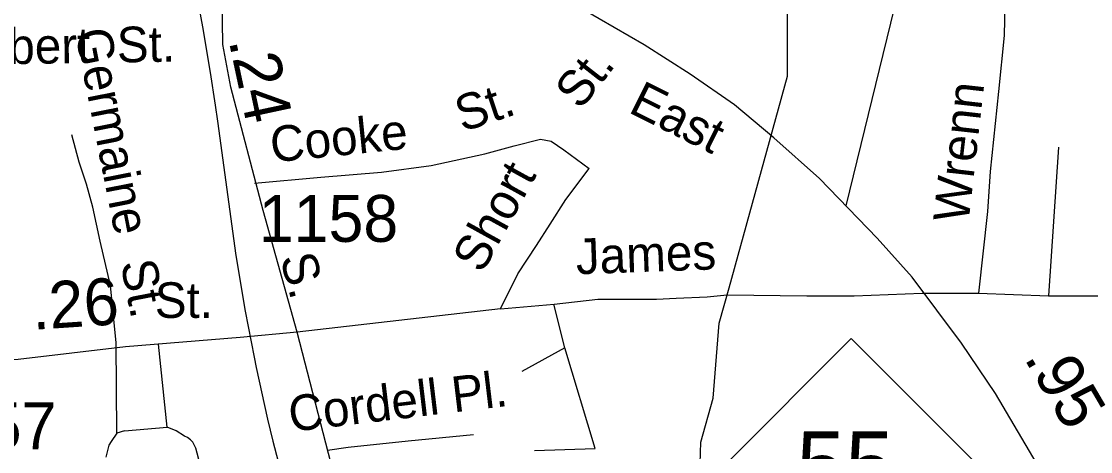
# Model space of a CAD drawing. Extents: x 2001466 to 2224147, y 644118 to 847247.
# Drawn here: x 2043466 to 2046317, y 717722 to 718869 of the extents above; entities that cross this region are included whole.
import ezdxf

# ---------------------------------------------------------------- set-up
doc = ezdxf.new("R2010")
doc.units = 0
for name, color, linetype in [('Exist Hydrographic Misc Water Feature', 7, 'Continuous'), ('Exist Road Non-System Type 51', 7, 'Continuous'), ('Exist Road Non-System Type 51 Label', 7, 'Continuous'), ('Exist Road Primary NC Attributed', 7, 'Continuous'), ('Exist Road Primary NC Label', 7, 'Continuous'), ('Exist Road Primary NC Service Mileage Hundredths English Label', 7, 'Continuous'), ('Exist Road Primary NC Shield CELL', 7, 'Continuous'), ('Exist Road Primary NC Shield Number Label', 7, 'Continuous'), ('Exist Road Secondary Mileage Hundredths English Label', 7, 'Continuous'), ('Exist Road Secondary Type 51 Attributed', 7, 'Continuous'), ('Exist Road Secondary Type 51 Label', 7, 'Continuous'), ('Exist Road Secondary Type 51 Number Label', 7, 'Continuous')]:
    doc.layers.add(name, color=color, linetype=linetype)

msp = doc.modelspace()

# ---------------------------------------------------------------- linework, layer by layer
at = {"layer": 'Exist Hydrographic Misc Water Feature'}
msp.add_line((2044086.5, 717974), (2044091.8, 717946.9), dxfattribs=at)
for points in [[(2043888.8, 719184.2), (2043894, 719152.7), (2043948.9, 718854.7), (2043969.8, 718733), (2043982.7, 718645.7)], [(2043888.8, 719184.2), (2043894, 719152.7), (2043948.9, 718854.7), (2043969.8, 718733), (2043982.7, 718645.7)], [(2045353, 718159.1), (2045509, 718723.7), (2045509, 719074.7)], [(2043982.7, 718645.7), (2043988.9, 718603.8), (2044037.9, 718245.2), (2044062.9, 718096.8), (2044086.5, 717974)], [(2043982.7, 718645.7), (2043988.9, 718603.8), (2044037.9, 718245.2), (2044062.9, 718096.8), (2044086.5, 717974)], [(2045428.2, 717186.3), (2045303.9, 717340.1), (2045269.9, 717491.6), (2045277.9, 717747.4), (2045310.9, 717864.9), (2045326.9, 718064.7), (2045353, 718159.1)], [(2044091.8, 717946.9), (2044122, 717808.8), (2044136.9, 717750.5)], [(2044091.8, 717946.9), (2044122, 717808.8), (2044136.9, 717750.5)], [(2044136.9, 717750.5), (2044150.9, 717695.7), (2044246.9, 717394), (2044271.3, 717310.3)], [(2044136.9, 717750.5), (2044150.9, 717695.7), (2044246.9, 717394), (2044271.3, 717310.3)]]:
    msp.add_lwpolyline(points, dxfattribs=at)
at = {"layer": 'Exist Road Non-System Type 51'}
for p, q in [((2046230.9, 718534.1), (2046204.2, 718137.7)), ((2045867.9, 718144.9), (2046017.9, 718144.9)), ((2046017.9, 718144.9), (2046204.2, 718137.7)), ((2046204.2, 718137.7), (2046874, 718137.7)), ((2044743.4, 718102.9), (2044201.4, 718040.8)), ((2043721.2, 717771.6), (2043719.3, 718012)), ((2043855.1, 717787.6), (2043831.4, 718008.8)), ((2043741.3, 717777.6), (2043855.1, 717787.6))]:
    msp.add_line(p, q, dxfattribs=at)
for points in [[(2045665.1, 718377.3), (2045803.6, 718945.9), (2045819.6, 719086.1)], [(2046089, 718958.7), (2046086.4, 718831.8), (2046071.1, 718682.3), (2046049.4, 718469.3), (2046042.1, 718362.8), (2046017.9, 718144.9)], [(2043719.3, 718012), (2043704.2, 718165.2), (2043676.2, 718283.8), (2043656.8, 718374.4), (2043639.5, 718435.7), (2043620.1, 718493.9), (2043600.7, 718567.3)], [(2044088.1, 718438.5), (2044265, 718454.1), (2044426.2, 718467.1), (2044558.8, 718485.4), (2044701.8, 718516.6), (2044779.8, 718537.4), (2044850, 718555.6), (2044878.6, 718550.4), (2044912.4, 718527), (2044980, 718477.5)], [(2044743.4, 718102.9), (2044790.2, 718196.5), (2044839.6, 718272), (2044876, 718329.2), (2044917.6, 718394.3), (2044980, 718477.5)], [(2045347.9, 718140.1), (2045560.7, 718137.7), (2045686.5, 718137.7), (2045867.9, 718144.9)], [(2044743.4, 718102.9), (2044886.4, 718115.9), (2045003.4, 718128.9), (2045159.5, 718128.9), (2045211.5, 718131.5), (2045294.7, 718135.3), (2045347.9, 718140.1)], [(2044915, 717998.8), (2044885.8, 718115.8)], [(2044915, 717998.8), (2044800.6, 717936.3)], [(2044995.6, 717730.8), (2044915, 717998.8)], [(2043741.3, 717777.6), (2043721.2, 717771.6), (2043705.3, 717749.5), (2043699.3, 717739.4), (2043691.3, 717707.6)], [(2043969.4, 717587.9), (2043931.4, 717731.9), (2043923.3, 717747.9), (2043917.2, 717753.8), (2043909.1, 717759.7), (2043901.2, 717763.7), (2043879.3, 717777.7), (2043855.1, 717787.6)], [(2044282.7, 717726.3), (2044337.7, 717734.1), (2044497.6, 717751), (2044671.6, 717767.8)], [(2044834.4, 717725.6), (2044995.6, 717730.8)]]:
    msp.add_lwpolyline(points, dxfattribs=at)
at = {"layer": 'Exist Road Primary NC Attributed'}
msp.add_lwpolyline([(2047126.5, 715542.4), (2047053.5, 715721.6), (2046951.1, 715977.7), (2046795.5, 716313), (2046688.2, 716554.1), (2046539.1, 716890.1), (2046430.2, 717125.6), (2046344, 717325.2), (2046246.7, 717532.7), (2046182.9, 717674), (2046063.6, 717877.6), (2045972.7, 718011.7), (2045840.7, 718187.3), (2045748.1, 718291.9), (2045593.8, 718450.7), (2045472.5, 718559.3), (2045367.2, 718647.1), (2045249.2, 718728.5), (2045126.3, 718806.7), (2044966.8, 718899.3), (2044706.3, 719021.5), (2044478.2, 719114.1), (2044093.7, 719276.9)], dxfattribs=at)
at = {"layer": 'Exist Road Primary NC Shield CELL'}
msp.add_lwpolyline([(2045345.9, 717691.1), (2045678.9, 718024.1), (2046011.9, 717691.1), (2045678.9, 717358.1)], close=True, dxfattribs=at)
at = {"layer": 'Exist Road Secondary Type 51 Attributed'}
for points in [[(2044201.4, 718040.8), (2044111.2, 718364.9), (2044025.1, 718693.8), (2044003.1, 718808), (2044001.5, 718930.9), (2044014.3, 719047.5), (2044051, 719173.6), (2044093.7, 719276.9)], [(2044201.4, 718040.8), (2044049.8, 718026.5), (2043744.3, 718001.7), (2043457.5, 717968.2), (2043226.1, 717955.4), (2043060.2, 717953.8), (2042802.5, 717960.2)], [(2044584.7, 716604.7), (2044536.8, 716734), (2044488.9, 716906.5), (2044382.8, 717339.1), (2044201.4, 718040.8)]]:
    msp.add_lwpolyline(points, dxfattribs=at)

# ---------------------------------------------------------------- texts
at = {"layer": 'Exist Road Non-System Type 51 Label'}
for s, rotation, p in [('Herbert  St.', 0.9004, (2043227.3, 718752)), ('Germaine  St.', 281.1227, (2043609.1, 718842.1)), (' St.', 52.1045, (2044935.3, 718603)), (' St.', 18.2771, (2044608.3, 718562.8)), ('Wrenn', 83.5413, (2045991.3, 718330.5)), ('Cooke', 5.8012, (2044134.4, 718493.2)), ('Short', 61.1774, (2044694.4, 718194.3)), ('James', 2.1021, (2044946, 718194.9)), ('Cordell Pl.', 6.8248, (2044184.3, 717774.8))]:
    msp.add_text(s, height=95, rotation=rotation, dxfattribs=at).set_placement(p)
at = {"layer": 'Exist Road Primary NC Label'}
msp.add_text('East', height=95, rotation=333.424, dxfattribs=at).set_placement((2045081.6, 718628.5))
at = {"layer": 'Exist Road Primary NC Service Mileage Hundredths English Label'}
msp.add_text('.95', height=125, rotation=300.3649, dxfattribs=at).set_placement((2046137.9, 717972.3))
at = {"layer": 'Exist Road Primary NC Shield Number Label'}
msp.add_text('55', height=175, dxfattribs=at).set_placement((2045533, 717601.4))
at = {"layer": 'Exist Road Secondary Mileage Hundredths English Label'}
for s, rotation, p in [('.24', 282.079, (2044018.8, 718818.3)), ('.26', 3.7773, (2043497.2, 718047))]:
    msp.add_text(s, height=125, rotation=rotation, dxfattribs=at).set_placement(p)
at = {"layer": 'Exist Road Secondary Type 51 Label'}
msp.add_text('S. ', height=95, rotation=284.8343, dxfattribs=at).set_placement((2044155.5, 718239.2))
msp.add_text('St.', height=95, dxfattribs=at).set_placement((2043821.9, 718078.8))
at = {"layer": 'Exist Road Secondary Type 51 Number Label'}
for s, p in [('1158', (2044099.1, 718281.6)), ('1157', (2043187.8, 717728.6))]:
    msp.add_text(s, height=125, dxfattribs=at).set_placement(p)

doc.saveas('drawing.dxf')
